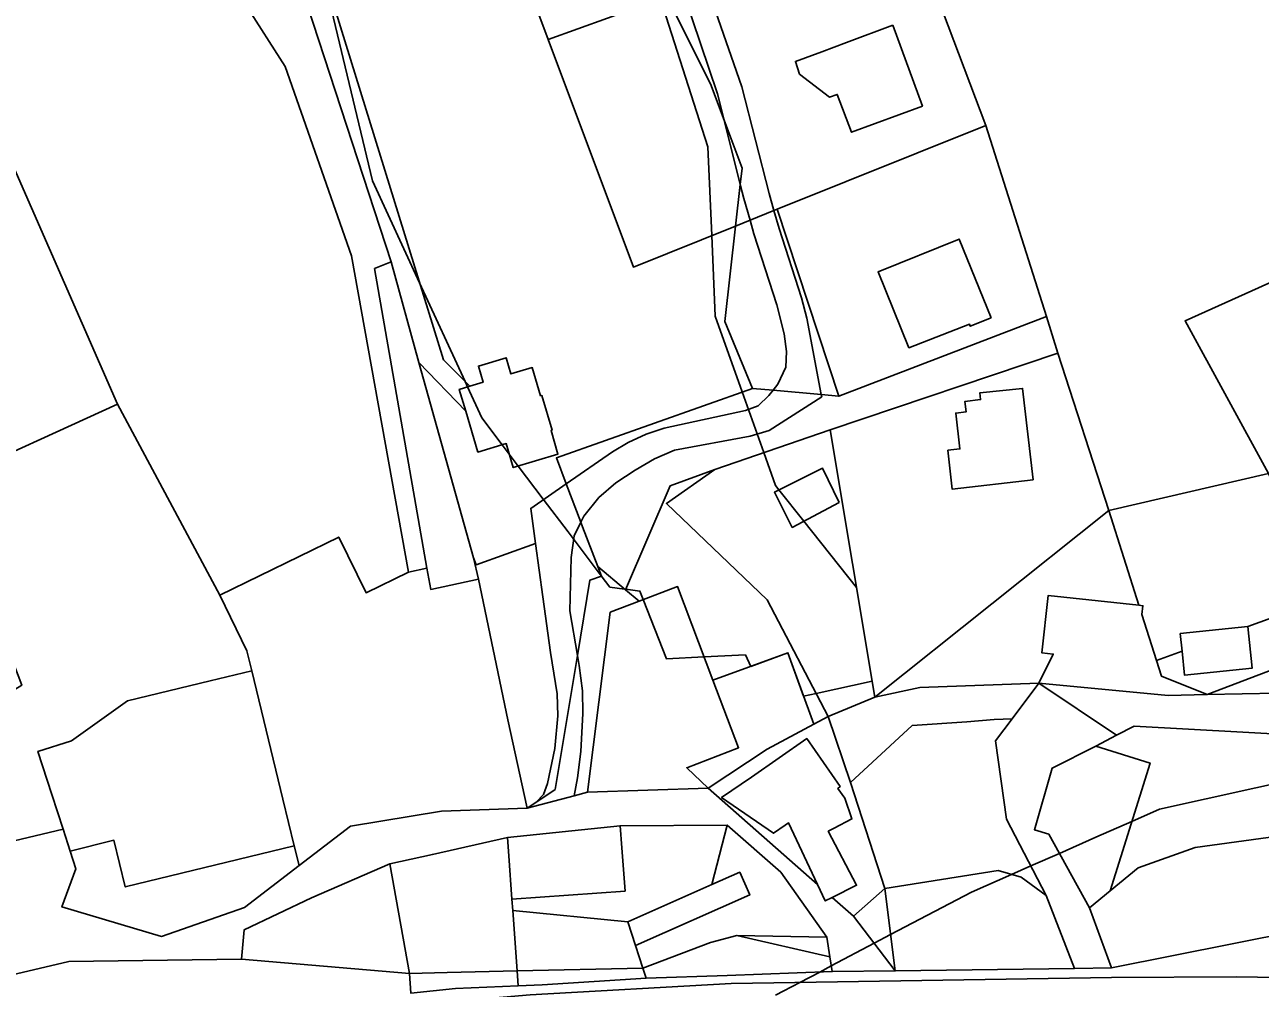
# Model space of a CAD drawing. Extents: x -502026 to -497664, y -1143484 to -1138019.
# Drawn here: x -498725.7 to -498561.6, y -1140251.3 to -1140123.3 of the extents above; entities that cross this region are included whole.
import ezdxf

# ---------------------------------------------------------------- set-up
doc = ezdxf.new("R2010")
doc.units = 0
for name, color, linetype in [('25', 7, 'Continuous'), ('31', 7, 'Continuous'), ('37', 7, 'Continuous'), ('55', 7, 'Continuous'), ('62', 7, 'Continuous')]:
    doc.layers.add(name, color=color, linetype=linetype)

msp = doc.modelspace()

# ---------------------------------------------------------------- linework, layer by layer
at = {"layer": '25'}
for points in [[(-498713.39, -1140173.67), (-498736.32, -1140184.14), (-498758.79, -1140194.4), (-498760.93, -1140195.45), (-498765.14, -1140183.64), (-498783.09, -1140157.29), (-498748.27, -1140143.14), (-498746.43, -1140148.27), (-498729.52, -1140136.87)], [(-498673.37, -1140168.13), (-498666.1, -1140194.08), (-498665.46, -1140196.93), (-498671.79, -1140198.29), (-498672.29, -1140195.45), (-498679.25, -1140155.67), (-498677.05, -1140154.76)], [(-498581.76, -1140187.79), (-498612.82, -1140212.6), (-498618.74, -1140177.1), (-498588.51, -1140166.89)], [(-498591.8, -1140183.74), (-498593.2, -1140171.58), (-498598.87, -1140172.17), (-498598.77, -1140173.07), (-498600.85, -1140173.31), (-498600.69, -1140174.7), (-498602.08, -1140174.86), (-498601.53, -1140179.63), (-498603.12, -1140179.81), (-498602.53, -1140184.97)], [(-498699.81, -1140199.06), (-498696.2, -1140206.46), (-498695.56, -1140209.11), (-498701.07, -1140210.44), (-498712.03, -1140213.1), (-498719.49, -1140218.39), (-498723.94, -1140219.82), (-498722.09, -1140225.55), (-498720.61, -1140230.13), (-498728.02, -1140231.9), (-498736.74, -1140230.62), (-498744.33, -1140222.22), (-498726.1, -1140211.02), (-498736.32, -1140184.14), (-498713.39, -1140173.67)], [(-498577.76, -1140200.39), (-498589.82, -1140199.11), (-498590.63, -1140206.72), (-498589.13, -1140206.88), (-498591.06, -1140210.76), (-498606.85, -1140211.32), (-498612.82, -1140212.6), (-498581.76, -1140187.79)], [(-498554.97, -1140207.04), (-498568.71, -1140212.24), (-498574.76, -1140209.81), (-498575.42, -1140207.73), (-498572.03, -1140206.48), (-498571.7, -1140209.67), (-498562.71, -1140208.75), (-498563.31, -1140203.23), (-498552.77, -1140199.4)], [(-498620.93, -1140216.19), (-498627.13, -1140219.52), (-498634.93, -1140224.67), (-498637.79, -1140221.99), (-498630.92, -1140219.33), (-498634.31, -1140210.36), (-498624.35, -1140206.7)], [(-498594.58, -1140215.5), (-498596.98, -1140215.56), (-498600.6, -1140215.89), (-498607.84, -1140216.35), (-498616.04, -1140223.92), (-498619.01, -1140215.16), (-498612.82, -1140212.6), (-498606.85, -1140211.32), (-498591.06, -1140210.76)], [(-498616.04, -1140223.92), (-498611.51, -1140238.03), (-498615.63, -1140241.71), (-498618.47, -1140239.2), (-498615.25, -1140237.59), (-498619.01, -1140230.42), (-498618.22, -1140229.99), (-498615.85, -1140228.78), (-498616.82, -1140226.01), (-498617.72, -1140224.72), (-498617.43, -1140224.49), (-498621.85, -1140218.11), (-498629.18, -1140223.21), (-498633.16, -1140225.91), (-498626.28, -1140230.69), (-498624.73, -1140229.62), (-498624.26, -1140229.31), (-498620.43, -1140237.47), (-498634.93, -1140224.67), (-498627.13, -1140219.52), (-498620.93, -1140216.19), (-498619.01, -1140215.16)], [(-498634.45, -1140237.51), (-498645.62, -1140242.46), (-498660.9, -1140240.95), (-498661.01, -1140239.44), (-498645.99, -1140238.37), (-498646.42, -1140232.64), (-498646.64, -1140229.69), (-498632.41, -1140229.59)], [(-498619.19, -1140244.47), (-498631.14, -1140244.25), (-498634.63, -1140245.21), (-498643.61, -1140248.59), (-498644.59, -1140245.59), (-498629.42, -1140238.87), (-498630.75, -1140235.87), (-498634.45, -1140237.51), (-498632.41, -1140229.59), (-498625.3, -1140235.87)], [(-498689.9, -1140232.35), (-498689.26, -1140234.97), (-498696.52, -1140240.54), (-498707.55, -1140244.38), (-498720.75, -1140240.46), (-498718.91, -1140235.42), (-498719.68, -1140233.04), (-498713.86, -1140231.62), (-498712.35, -1140237.82)], [(-498674.61, -1140249.31), (-498696.93, -1140247.39), (-498696.56, -1140243.52), (-498687.62, -1140239.24), (-498677.21, -1140234.76)], [(-498645.62, -1140242.46), (-498644.59, -1140245.59), (-498643.61, -1140248.59), (-498660.33, -1140248.98), (-498660.9, -1140240.95)]]:
    msp.add_lwpolyline(points, close=True, dxfattribs=at)
at = {"layer": '31'}
msp.add_lwpolyline([(-498674.75, -1140195.99), (-498680.38, -1140198.74), (-498683.99, -1140191.33), (-498699.81, -1140199.06), (-498713.39, -1140173.67), (-498729.52, -1140136.87), (-498735.04, -1140116.85), (-498704.59, -1140098.48), (-498701.66, -1140112.3), (-498691.1, -1140128.83), (-498682.3, -1140153.95)], close=True, dxfattribs=at)
at = {"layer": '37'}
for points in [[(-498605.41, -1140112.59), (-498606.65, -1140107.71), (-498610.56, -1140108.73), (-498609.27, -1140113.61), (-498605.41, -1140112.59), (-498605.95, -1140115.74), (-498598.07, -1140136.66), (-498625.77, -1140147.79), (-498626.21, -1140147.97), (-498626.85, -1140145.7), (-498630.48, -1140131.52), (-498633.99, -1140121.45), (-498635.31, -1140117.65), (-498604.75, -1140106.51)], [(-498547.05, -1140117.17), (-498544.9, -1140123.19), (-498553.52, -1140120.93), (-498556.27, -1140131.07), (-498546.77, -1140133.65), (-498545.8, -1140129.93), (-498543.71, -1140130.48), (-498542.85, -1140127.18), (-498544.93, -1140126.63), (-498544.09, -1140123.4), (-498544.9, -1140123.19), (-498532.69, -1140118.83), (-498526.12, -1140142.06), (-498518.02, -1140162.88), (-498520.94, -1140164.17), (-498530.79, -1140144.21), (-498571.63, -1140162.6), (-498560.56, -1140182.88), (-498581.76, -1140187.79), (-498588.51, -1140166.89), (-498590.01, -1140162.02), (-498598.07, -1140136.66), (-498605.95, -1140115.74), (-498570.8, -1140113.45)], [(-498632.83, -1140135.95), (-498634.63, -1140131.14), (-498640.44, -1140119.52), (-498638.34, -1140118.75), (-498637.06, -1140122.49), (-498633.7, -1140132.45)], [(-498626.21, -1140147.97), (-498629.39, -1140149.25), (-498630.23, -1140146.34), (-498630.69, -1140144.51), (-498630.44, -1140142.31), (-498632.83, -1140135.95), (-498633.7, -1140132.45), (-498637.06, -1140122.49), (-498638.34, -1140118.75), (-498635.31, -1140117.65), (-498633.99, -1140121.45), (-498630.48, -1140131.52), (-498626.85, -1140145.7)], [(-498610.41, -1140123.34), (-498616.56, -1140125.61), (-498619.85, -1140126.89), (-498623.36, -1140128.14), (-498622.8, -1140129.83), (-498618.85, -1140132.89), (-498617.81, -1140132.52), (-498615.93, -1140137.56), (-498606.51, -1140134.07)], [(-498629.39, -1140149.25), (-498631.31, -1140150.02), (-498630.69, -1140144.51), (-498630.23, -1140146.34)], [(-498520.94, -1140164.17), (-498560.56, -1140182.88), (-498571.63, -1140162.6), (-498530.79, -1140144.21)], [(-498619.93, -1140172.41), (-498626.33, -1140171.83), (-498625.69, -1140171.01), (-498624.62, -1140168.75), (-498624.53, -1140166.68), (-498624.85, -1140164.33), (-498625.81, -1140160.47), (-498628.88, -1140151.04), (-498629.39, -1140149.25), (-498626.21, -1140147.97), (-498625.54, -1140150.33), (-498622.56, -1140159.56), (-498621.86, -1140162.26)], [(-498617.61, -1140172.62), (-498619.93, -1140172.41), (-498621.86, -1140162.26), (-498622.56, -1140159.56), (-498625.54, -1140150.33), (-498626.21, -1140147.97), (-498625.77, -1140147.79)], [(-498626.33, -1140171.83), (-498629.06, -1140171.58), (-498632.73, -1140162.69), (-498631.31, -1140150.02), (-498629.39, -1140149.25), (-498628.88, -1140151.04), (-498625.81, -1140160.47), (-498624.85, -1140164.33), (-498624.53, -1140166.68), (-498624.62, -1140168.75), (-498625.69, -1140171.01)], [(-498552.77, -1140199.4), (-498563.31, -1140203.23), (-498572.27, -1140204.16), (-498572.03, -1140206.48), (-498575.42, -1140207.73), (-498577.36, -1140201.64), (-498577.23, -1140200.45), (-498577.76, -1140200.39), (-498581.76, -1140187.79), (-498560.56, -1140182.88)]]:
    msp.add_lwpolyline(points, close=True, dxfattribs=at)
at = {"layer": '55'}
for points in [[(-498736.26, -1139993.31), (-498725.17, -1140031.2), (-498704.65, -1140087.78), (-498695.68, -1140102.2), (-498690.38, -1140113.94), (-498677.05, -1140154.76), (-498679.25, -1140155.67), (-498672.29, -1140195.45), (-498674.75, -1140195.99), (-498682.3, -1140153.95), (-498691.1, -1140128.83), (-498701.66, -1140112.3), (-498704.59, -1140098.48), (-498710.91, -1140088.4), (-498727.94, -1140039.32), (-498730, -1140033.28), (-498745.48, -1139978.29)], [(-498689.86, -1139982.26), (-498673.72, -1140043.63), (-498685.24, -1140079.33), (-498687.74, -1140098.62), (-498686.99, -1140113.07), (-498670.1, -1140167.8), (-498666.59, -1140171.29), (-498668.01, -1140171.71), (-498667.14, -1140174.62), (-498673.37, -1140168.13), (-498677.05, -1140154.76), (-498690.38, -1140113.94), (-498695.68, -1140102.2), (-498693.11, -1140101), (-498690.24, -1140099.68), (-498689.13, -1140078.8), (-498688.51, -1140077.4), (-498686.21, -1140072.24), (-498677.51, -1140043.55), (-498693.22, -1139984.36)], [(-498660.64, -1140113.36), (-498656.19, -1140125.25), (-498644.88, -1140155.47), (-498631.31, -1140150.02), (-498632.73, -1140162.69), (-498629.06, -1140171.58), (-498655.1, -1140180.82), (-498653.79, -1140184.25), (-498658.51, -1140187.52), (-498657.87, -1140192.19), (-498665.75, -1140195.01), (-498666.1, -1140194.08), (-498673.37, -1140168.13), (-498667.14, -1140174.62), (-498665.53, -1140180.04), (-498661.77, -1140178.92), (-498660.82, -1140182.11), (-498654.89, -1140180.33), (-498655.81, -1140177.16), (-498655.68, -1140177.11), (-498657.05, -1140172.51), (-498657.19, -1140172.55), (-498658.3, -1140168.81), (-498661.13, -1140169.66), (-498661.77, -1140167.51), (-498665.46, -1140168.62), (-498664.83, -1140170.76), (-498666.59, -1140171.29), (-498670.1, -1140167.8), (-498686.99, -1140113.07)], [(-498556.72, -1140217.66), (-498578.36, -1140216.45), (-498580.72, -1140217.67), (-498591.06, -1140210.76), (-498573.88, -1140212.38), (-498568.71, -1140212.24), (-498559.38, -1140212.08)], [(-498728.02, -1140231.9), (-498720.61, -1140230.13), (-498719.68, -1140233.04), (-498718.91, -1140235.42), (-498720.75, -1140240.46), (-498707.55, -1140244.38), (-498696.52, -1140240.54), (-498689.26, -1140234.97), (-498682.45, -1140229.74), (-498670.37, -1140227.74), (-498659, -1140227.36), (-498652.76, -1140225.7), (-498650.96, -1140225.22), (-498634.93, -1140224.67), (-498620.43, -1140237.47), (-498619.4, -1140239.67), (-498618.47, -1140239.2), (-498615.63, -1140241.71), (-498610.11, -1140248.97), (-498618.48, -1140249.06), (-498618.78, -1140247.1), (-498619.19, -1140244.47), (-498625.3, -1140235.87), (-498632.41, -1140229.59), (-498646.64, -1140229.69), (-498661.59, -1140231.25), (-498671.57, -1140233.49), (-498677.21, -1140234.76), (-498687.62, -1140239.24), (-498696.56, -1140243.52), (-498696.93, -1140247.39), (-498719.82, -1140247.74), (-498729.11, -1140249.88)], [(-498729.11, -1140249.88), (-498719.82, -1140247.74), (-498696.93, -1140247.39), (-498674.61, -1140249.31), (-498674.42, -1140251.94), (-498668.5, -1140251.32), (-498660.19, -1140250.97), (-498656.98, -1140250.84), (-498643.16, -1140249.95), (-498632.42, -1140249.56), (-498618.48, -1140249.06), (-498610.11, -1140248.97), (-498586.32, -1140248.64), (-498581.41, -1140248.56), (-498548.92, -1140242.09)], [(-498913.09, -1140336.11), (-498853.28, -1140310.32), (-498843.49, -1140306.31), (-498816.65, -1140294.45), (-498783.82, -1140280.61), (-498775.13, -1140277.11), (-498766.57, -1140274.02), (-498749.99, -1140268.32), (-498735.38, -1140264.17), (-498721.62, -1140260.84), (-498707.43, -1140258.11), (-498692.52, -1140255.78), (-498677.54, -1140253.8), (-498658.59, -1140252.16), (-498631.88, -1140250.66), (-498617.76, -1140250.43), (-498581.38, -1140249.83), (-498564.81, -1140249.76), (-498556.46, -1140249.89)], [(-498556.46, -1140249.89), (-498564.81, -1140249.76), (-498581.38, -1140249.83), (-498617.76, -1140250.43), (-498631.88, -1140250.66), (-498658.59, -1140252.16), (-498677.54, -1140253.8), (-498692.52, -1140255.78), (-498707.43, -1140258.11), (-498721.62, -1140260.84), (-498735.38, -1140264.17), (-498749.99, -1140268.32), (-498766.57, -1140274.02), (-498775.13, -1140277.11), (-498783.82, -1140280.61), (-498816.65, -1140294.45), (-498843.49, -1140306.31), (-498853.28, -1140310.32), (-498913.09, -1140336.11)]]:
    msp.add_lwpolyline(points, dxfattribs=at)
for points in [[(-498640.44, -1140119.52), (-498656.19, -1140125.25), (-498660.64, -1140113.36), (-498664.39, -1140087.93), (-498647.34, -1140080.12), (-498639.38, -1140076.48), (-498642.28, -1140087.64), (-498652.29, -1140095.81)], [(-498632.83, -1140135.95), (-498630.69, -1140144.51), (-498631.31, -1140150.02), (-498644.88, -1140155.47), (-498656.19, -1140125.25), (-498640.44, -1140119.52), (-498634.63, -1140131.14)], [(-498610.41, -1140123.34), (-498606.51, -1140134.07), (-498615.93, -1140137.56), (-498617.81, -1140132.52), (-498618.85, -1140132.89), (-498622.8, -1140129.83), (-498623.36, -1140128.14), (-498619.85, -1140126.89), (-498616.56, -1140125.61)], [(-498630.69, -1140144.51), (-498632.83, -1140135.95), (-498630.44, -1140142.31)], [(-498590.01, -1140162.02), (-498617.61, -1140172.62), (-498625.77, -1140147.79), (-498598.07, -1140136.66)], [(-498597.36, -1140162.2), (-498601.6, -1140151.74), (-498612.39, -1140156.11), (-498608.3, -1140166.19), (-498600.26, -1140163.03), (-498600.14, -1140163.33)], [(-498597.36, -1140162.2), (-498600.14, -1140163.33), (-498600.26, -1140163.03), (-498608.3, -1140166.19), (-498612.39, -1140156.11), (-498601.6, -1140151.74)], [(-498588.51, -1140166.89), (-498618.74, -1140177.1), (-498634.08, -1140182.34), (-498639.98, -1140184.51), (-498645.91, -1140198.36), (-498649.61, -1140195.25), (-498651.62, -1140189.96), (-498651.85, -1140189.36), (-498651.45, -1140188.55), (-498649.45, -1140186.09), (-498647.23, -1140184.13), (-498644.63, -1140182.43), (-498642.07, -1140180.96), (-498639.4, -1140179.81), (-498629.39, -1140177.95), (-498626.87, -1140177.18), (-498619.87, -1140172.7), (-498619.93, -1140172.41), (-498617.61, -1140172.62), (-498590.01, -1140162.02)], [(-498667.14, -1140174.62), (-498668.01, -1140171.71), (-498666.59, -1140171.29), (-498664.83, -1140170.76), (-498665.46, -1140168.62), (-498661.77, -1140167.51), (-498661.13, -1140169.66), (-498658.3, -1140168.81), (-498657.19, -1140172.55), (-498657.05, -1140172.51), (-498655.68, -1140177.11), (-498655.81, -1140177.16), (-498654.89, -1140180.33), (-498660.82, -1140182.11), (-498661.77, -1140178.92), (-498665.53, -1140180.04)], [(-498626.33, -1140171.83), (-498626.88, -1140172.53), (-498628.32, -1140173.88), (-498629.98, -1140174.53), (-498640.78, -1140176.87), (-498643.19, -1140177.65), (-498645.58, -1140178.75), (-498647.66, -1140180), (-498653.79, -1140184.25), (-498655.1, -1140180.82), (-498629.06, -1140171.58)], [(-498619.93, -1140172.41), (-498619.87, -1140172.7), (-498626.87, -1140177.18), (-498629.39, -1140177.95), (-498639.4, -1140179.81), (-498642.07, -1140180.96), (-498644.63, -1140182.43), (-498647.23, -1140184.13), (-498649.45, -1140186.09), (-498651.45, -1140188.55), (-498651.85, -1140189.36), (-498653.79, -1140184.25), (-498647.66, -1140180), (-498645.58, -1140178.75), (-498643.19, -1140177.65), (-498640.78, -1140176.87), (-498629.98, -1140174.53), (-498628.32, -1140173.88), (-498626.88, -1140172.53), (-498626.33, -1140171.83)], [(-498591.8, -1140183.74), (-498602.53, -1140184.97), (-498603.12, -1140179.81), (-498601.53, -1140179.63), (-498602.08, -1140174.86), (-498600.69, -1140174.7), (-498600.85, -1140173.31), (-498598.77, -1140173.07), (-498598.87, -1140172.17), (-498593.2, -1140171.58)], [(-498612.82, -1140212.6), (-498619.01, -1140215.16), (-498627.1, -1140199.67), (-498640.5, -1140186.86), (-498634.08, -1140182.34), (-498618.74, -1140177.1)], [(-498619.01, -1140215.16), (-498620.93, -1140216.19), (-498624.35, -1140206.7), (-498634.31, -1140210.36), (-498639.02, -1140197.92), (-498644.13, -1140199.86), (-498645.91, -1140198.36), (-498639.98, -1140184.51), (-498634.08, -1140182.34), (-498640.5, -1140186.86), (-498627.1, -1140199.67)], [(-498617.54, -1140186.75), (-498619.75, -1140182.2), (-498626.15, -1140185.37), (-498623.79, -1140190.05)], [(-498617.54, -1140186.75), (-498623.79, -1140190.05), (-498626.15, -1140185.37), (-498619.75, -1140182.2)], [(-498651.85, -1140189.36), (-498652.73, -1140191.16), (-498653.15, -1140194.06), (-498653.32, -1140201.12), (-498652.32, -1140207.06), (-498655.25, -1140224.86), (-498657.85, -1140226.6), (-498656.83, -1140225.52), (-498656.3, -1140224.09), (-498655.3, -1140219.43), (-498654.9, -1140215.07), (-498655.02, -1140212.18), (-498655.87, -1140206.65), (-498656.89, -1140199.28), (-498657.87, -1140192.19), (-498658.51, -1140187.52), (-498653.79, -1140184.25)], [(-498649.61, -1140195.25), (-498649.13, -1140196.52), (-498650.67, -1140197.07), (-498652.32, -1140207.06), (-498653.32, -1140201.12), (-498653.15, -1140194.06), (-498652.73, -1140191.16), (-498651.85, -1140189.36), (-498651.62, -1140189.96)], [(-498674.75, -1140195.99), (-498672.29, -1140195.45), (-498671.79, -1140198.29), (-498665.46, -1140196.93), (-498661.57, -1140215.62), (-498659, -1140227.36), (-498670.37, -1140227.74), (-498682.45, -1140229.74), (-498689.26, -1140234.97), (-498689.9, -1140232.35), (-498691.41, -1140226.15), (-498695.56, -1140209.11), (-498696.2, -1140206.46), (-498699.81, -1140199.06), (-498683.99, -1140191.33), (-498680.38, -1140198.74)], [(-498657.85, -1140226.6), (-498659, -1140227.36), (-498661.57, -1140215.62), (-498665.46, -1140196.93), (-498666.1, -1140194.08), (-498665.75, -1140195.01), (-498657.87, -1140192.19), (-498656.89, -1140199.28), (-498655.87, -1140206.65), (-498655.02, -1140212.18), (-498654.9, -1140215.07), (-498655.3, -1140219.43), (-498656.3, -1140224.09), (-498656.83, -1140225.52)], [(-498645.91, -1140198.36), (-498644.13, -1140199.86), (-498647.96, -1140201.32), (-498650.96, -1140225.22), (-498652.76, -1140225.7), (-498652.32, -1140223.32), (-498651.86, -1140219.84), (-498651.61, -1140214.77), (-498651.64, -1140211.74), (-498652.09, -1140208.39), (-498652.32, -1140207.06), (-498650.67, -1140197.07), (-498649.13, -1140196.52), (-498649.61, -1140195.25)], [(-498634.31, -1140210.36), (-498630.92, -1140219.33), (-498637.79, -1140221.99), (-498634.93, -1140224.67), (-498650.96, -1140225.22), (-498647.96, -1140201.32), (-498644.13, -1140199.86), (-498639.02, -1140197.92)], [(-498577.76, -1140200.39), (-498577.23, -1140200.45), (-498577.36, -1140201.64), (-498575.42, -1140207.73), (-498574.76, -1140209.81), (-498568.71, -1140212.24), (-498573.88, -1140212.38), (-498591.06, -1140210.76), (-498589.13, -1140206.88), (-498590.63, -1140206.72), (-498589.82, -1140199.11)], [(-498572.03, -1140206.48), (-498572.27, -1140204.16), (-498563.31, -1140203.23), (-498562.71, -1140208.75), (-498571.7, -1140209.67)], [(-498652.76, -1140225.7), (-498659, -1140227.36), (-498657.85, -1140226.6), (-498655.25, -1140224.86), (-498652.32, -1140207.06), (-498652.09, -1140208.39), (-498651.64, -1140211.74), (-498651.61, -1140214.77), (-498651.86, -1140219.84), (-498652.32, -1140223.32)], [(-498555.96, -1140210.47), (-498559.38, -1140212.08), (-498568.71, -1140212.24), (-498554.97, -1140207.04)], [(-498689.9, -1140232.35), (-498712.35, -1140237.82), (-498713.86, -1140231.62), (-498719.68, -1140233.04), (-498720.61, -1140230.13), (-498722.09, -1140225.55), (-498723.94, -1140219.82), (-498719.49, -1140218.39), (-498712.03, -1140213.1), (-498701.07, -1140210.44), (-498695.56, -1140209.11), (-498691.41, -1140226.15)], [(-498580.72, -1140217.67), (-498583.49, -1140219.1), (-498589.26, -1140222.03), (-498591.63, -1140230.22), (-498589.72, -1140230.82), (-498584.3, -1140240.6), (-498581.41, -1140248.56), (-498586.32, -1140248.64), (-498590.08, -1140238.93), (-498595.33, -1140228.83), (-498596.81, -1140218.41), (-498594.58, -1140215.5), (-498591.06, -1140210.76)], [(-498590.08, -1140238.93), (-498593.38, -1140236.53), (-498596.45, -1140235.64), (-498611.51, -1140238.03), (-498616.04, -1140223.92), (-498607.84, -1140216.35), (-498600.6, -1140215.89), (-498596.98, -1140215.56), (-498594.58, -1140215.5), (-498596.81, -1140218.41), (-498595.33, -1140228.83)], [(-498556.72, -1140217.66), (-498555.09, -1140230.48), (-498570.29, -1140232.58), (-498577.83, -1140235.26), (-498581.56, -1140238.34), (-498580.15, -1140233.8), (-498576.27, -1140221.35), (-498583.49, -1140219.1), (-498580.72, -1140217.67), (-498578.36, -1140216.45)], [(-498618.47, -1140239.2), (-498619.4, -1140239.67), (-498620.43, -1140237.47), (-498624.26, -1140229.31), (-498624.73, -1140229.62), (-498626.28, -1140230.69), (-498633.16, -1140225.91), (-498629.18, -1140223.21), (-498621.85, -1140218.11), (-498617.43, -1140224.49), (-498617.72, -1140224.72), (-498616.82, -1140226.01), (-498615.85, -1140228.78), (-498618.22, -1140229.99), (-498619.01, -1140230.42), (-498615.25, -1140237.59)], [(-498581.56, -1140238.34), (-498584.3, -1140240.6), (-498589.72, -1140230.82), (-498591.63, -1140230.22), (-498589.26, -1140222.03), (-498583.49, -1140219.1), (-498576.27, -1140221.35), (-498580.15, -1140233.8)], [(-498661.01, -1140239.44), (-498661.42, -1140233.7), (-498661.59, -1140231.25), (-498646.64, -1140229.69), (-498646.42, -1140232.64), (-498645.99, -1140238.37)], [(-498661.01, -1140239.44), (-498660.9, -1140240.95), (-498660.33, -1140248.98), (-498669.6, -1140249.19), (-498674.61, -1140249.31), (-498677.21, -1140234.76), (-498671.57, -1140233.49), (-498661.59, -1140231.25), (-498661.42, -1140233.7)], [(-498551.22, -1140230.65), (-498549.58, -1140238.79), (-498548.92, -1140242.09), (-498581.41, -1140248.56), (-498584.3, -1140240.6), (-498581.56, -1140238.34), (-498577.83, -1140235.26), (-498570.29, -1140232.58), (-498555.09, -1140230.48)], [(-498644.59, -1140245.59), (-498645.62, -1140242.46), (-498634.45, -1140237.51), (-498630.75, -1140235.87), (-498629.42, -1140238.87)], [(-498590.08, -1140238.93), (-498586.32, -1140248.64), (-498610.11, -1140248.97), (-498611.51, -1140238.03), (-498596.45, -1140235.64), (-498593.38, -1140236.53)], [(-498610.11, -1140248.97), (-498615.63, -1140241.71), (-498611.51, -1140238.03)], [(-498618.78, -1140247.1), (-498618.48, -1140249.06), (-498632.42, -1140249.56), (-498643.16, -1140249.95), (-498643.61, -1140248.59), (-498634.63, -1140245.21), (-498631.14, -1140244.25)], [(-498619.19, -1140244.47), (-498618.78, -1140247.1), (-498631.14, -1140244.25)], [(-498660.19, -1140250.97), (-498668.5, -1140251.32), (-498674.42, -1140251.94), (-498674.61, -1140249.31), (-498669.6, -1140249.19), (-498660.33, -1140248.98)], [(-498643.16, -1140249.95), (-498656.98, -1140250.84), (-498660.19, -1140250.97), (-498660.33, -1140248.98), (-498643.61, -1140248.59)]]:
    msp.add_lwpolyline(points, close=True, dxfattribs=at)
at = {"layer": '62'}
for points in [[(-498686, -1140117), (-498679.5, -1140144), (-498673.26, -1140157.55), (-498667.23, -1140170.65), (-498666.9, -1140171.38), (-498665, -1140175.5), (-498662.3, -1140179.08), (-498661.35, -1140180.33), (-498660.16, -1140181.91), (-498656.85, -1140186.28), (-498653.55, -1140190.65), (-498649.14, -1140196.49), (-498648, -1140198), (-498646.05, -1140198.24), (-498645.96, -1140198.25), (-498645.87, -1140198.27), (-498644, -1140198.5), (-498643.56, -1140199.64), (-498640.5, -1140207.5), (-498635.48, -1140207.26), (-498630, -1140207), (-498629.3, -1140208.52), (-498624.35, -1140206.7), (-498622.27, -1140212.47), (-498620.6, -1140212.11), (-498613.17, -1140210.49), (-498615.25, -1140198.02), (-498622.24, -1140189.23), (-498625.55, -1140185.07), (-498626, -1140184.5), (-498627.56, -1140180.11), (-498630.42, -1140172.06), (-498634, -1140162), (-498634.48, -1140151.29), (-498635, -1140139.5), (-498641.29, -1140119.83)], [(-498641.29, -1140119.83), (-498635, -1140139.5), (-498634.48, -1140151.29), (-498634, -1140162), (-498630.42, -1140172.06), (-498627.56, -1140180.11), (-498626, -1140184.5), (-498625.55, -1140185.07), (-498622.24, -1140189.23), (-498615.25, -1140198.02), (-498613.17, -1140210.49), (-498620.6, -1140212.11), (-498622.27, -1140212.47), (-498624.35, -1140206.7), (-498629.3, -1140208.52), (-498630, -1140207), (-498635.48, -1140207.26), (-498640.5, -1140207.5), (-498643.56, -1140199.64), (-498644, -1140198.5), (-498645.87, -1140198.27), (-498645.96, -1140198.25), (-498646.05, -1140198.24), (-498648, -1140198), (-498649.14, -1140196.49), (-498653.55, -1140190.65), (-498656.85, -1140186.28), (-498660.16, -1140181.91), (-498661.35, -1140180.33), (-498662.3, -1140179.08), (-498665, -1140175.5), (-498666.9, -1140171.38), (-498667.23, -1140170.65), (-498673.26, -1140157.55), (-498679.5, -1140144), (-498686, -1140117)], [(-498556.01, -1140223.28), (-498575, -1140227.5), (-498578.69, -1140229.12), (-498583.45, -1140231.22), (-498588.31, -1140233.36), (-498592.11, -1140235.03), (-498594.67, -1140236.15), (-498600, -1140238.5), (-498610.73, -1140244.15), (-498612.9, -1140245.3), (-498618.6, -1140248.3), (-498620.14, -1140249.12), (-498622.78, -1140250.51), (-498626, -1140252.21)], [(-498626, -1140252.21), (-498622.78, -1140250.51), (-498620.14, -1140249.12), (-498618.6, -1140248.3), (-498612.9, -1140245.3), (-498610.73, -1140244.15), (-498600, -1140238.5), (-498594.67, -1140236.15), (-498592.11, -1140235.03), (-498588.31, -1140233.36), (-498583.45, -1140231.22), (-498578.69, -1140229.12), (-498575, -1140227.5), (-498556.01, -1140223.28)]]:
    msp.add_lwpolyline(points, dxfattribs=at)

doc.saveas('drawing.dxf')
